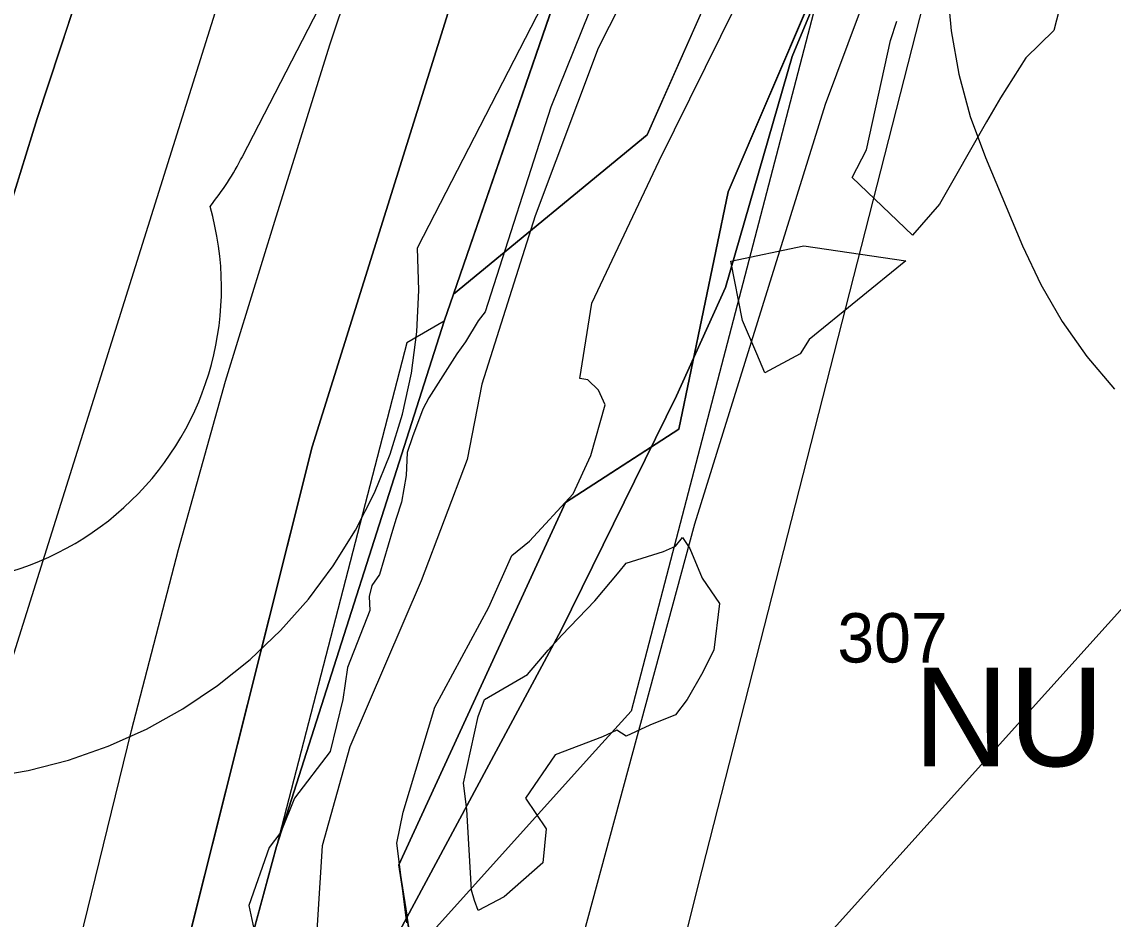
# Model space of a CAD drawing. Extents: x -690419 to -685080, y -987825 to -981190.
# Drawn here: x -686831.2 to -686720.7, y -986947.3 to -986856.4 of the extents above; entities that cross this region are included whole.
import ezdxf

# ---------------------------------------------------------------- set-up
doc = ezdxf.new("R2010")
doc.units = 0
for name, color, linetype in [('BPEJ (S) - hranice', 7, 'Continuous'), ('BPEJ I-II ochrana', 7, 'Continuous'), ('Elektro VN 35 nadzemní (S)', 7, 'Continuous'), ('Elektro VVN 220 nadzemni (S)', 7, 'Continuous'), ('Elektro VVN 400 nadzemni (S)', 7, 'Continuous'), ('Katastrální území (S) - hranice', 7, 'Continuous'), ('OP elektro VN (S)', 7, 'Continuous'), ('OP lesa 30 m (S)', 7, 'Continuous'), ('OP lesa 50 m (S)', 7, 'Continuous'), ('OP silnic (S)', 7, 'Continuous'), ('Plochy dopravy silniční DS (S)', 7, 'Continuous'), ('Plochy přírodní všeobecné NU (S)', 7, 'Continuous'), ('Plochy smíšené nezastavěného území všeobecné MU (S)', 7, 'Continuous'), ('Plochy veřejná prostranství všeobecná PU (S)', 7, 'Continuous'), ('Plochy vodní a vodnich toku WT (S)', 7, 'Continuous'), ('Regulacni bloky_ID', 7, 'Continuous'), ('Regulační bloky STABILIZOVANÉ (S)', 7, 'Continuous'), ('Regulační bloky STABILIZOVANÉ (S) TIS', 7, 'Continuous'), ('Regulační kódy STABILIZOVANÉ (S)', 7, 'Continuous'), ('Silnice I třídy (S) - osa', 7, 'Continuous'), ('USES LBC (S)', 7, 'Continuous'), ('USES_ŠRAFY (S)', 7, 'Continuous'), ('Záplavové území aktivní zóna (S)', 7, 'Continuous'), ('Záplavové území Q100 (S)', 7, 'Continuous')]:
    doc.layers.add(name, color=color, linetype=linetype)

msp = doc.modelspace()

# ---------------------------------------------------------------- linework, layer by layer
at = {"layer": 'BPEJ (S) - hranice'}
for points in [[(-686677.01, -986738.3), (-686697.75, -986765.41), (-686717.24, -986789.51), (-686730.35, -986808.65), (-686739.56, -986827.08), (-686753.21, -986859.86), (-686759.94, -986883.25), (-686764.9, -986894.24), (-686776.6, -986917.98), (-686793.43, -986949.35)], [(-686793.43, -986949.35), (-686776.6, -986917.98), (-686764.9, -986894.24), (-686759.94, -986883.25), (-686753.21, -986859.86), (-686739.56, -986827.08), (-686730.35, -986808.65), (-686717.24, -986789.51), (-686697.75, -986765.41), (-686677.01, -986738.3)]]:
    msp.add_lwpolyline(points, dxfattribs=at)
at = {"layer": 'BPEJ I-II ochrana'}
for p, q in [((-686726.23, -986795.36), (-686759.68, -986873.58)), ((-686769.41, -986831.37), (-686787.49, -986883.95)), ((-686767.87, -986867.79), (-686751.67, -986831.15)), ((-686827.34, -986859.08), (-686821.42, -986841.08)), ((-686829.67, -986866.16), (-686827.34, -986859.08)), ((-686840.54, -986901.19), (-686829.67, -986866.16)), ((-686787.49, -986883.95), (-686767.87, -986867.79)), ((-686759.68, -986873.58), (-686763.2, -986890.47)), ((-686805.42, -986939.9), (-686788.43, -986886.67)), ((-686788.43, -986886.67), (-686792.21, -986888.86)), ((-686792.21, -986888.86), (-686805.42, -986939.9)), ((-686767.45, -986899.41), (-686776.16, -986905.04)), ((-686776.16, -986905.04), (-686793.02, -986941.76)), ((-686793.02, -986941.76), (-686792.2, -986947.06))]:
    msp.add_line(p, q, dxfattribs=at)
for points in [[(-686763.2, -986890.47), (-686759.94, -986883.25), (-686753.21, -986859.86), (-686739.56, -986827.08), (-686730.35, -986808.65), (-686717.24, -986789.51), (-686697.75, -986765.41), (-686683.48, -986746.76)], [(-686792.2, -986947.06), (-686776.6, -986917.98), (-686767.45, -986899.41)]]:
    msp.add_lwpolyline(points, dxfattribs=at)
at = {"layer": 'Elektro VN 35 nadzemní (S)'}
msp.add_lwpolyline([(-686625.76, -986312.29), (-686630.41, -986362.96), (-686639.1, -986458.2), (-686656.15, -986524.8), (-686674.84, -986598.35), (-686694.99, -986677.84), (-686713.19, -986751.11), (-686736.74, -986842.05), (-686762.34, -986942.31), (-686789.09, -987049.22)], dxfattribs=at)
at = {"layer": 'Elektro VVN 220 nadzemni (S)'}
msp.add_lwpolyline([(-686751.15, -986950.62), (-686643.25, -986830.76)], dxfattribs=at)
at = {"layer": 'Elektro VVN 400 nadzemni (S)'}
msp.add_lwpolyline([(-686751.15, -986950.62), (-686643.25, -986830.76)], dxfattribs=at)
at = {"layer": 'Katastrální území (S) - hranice'}
for points in [[(-686724.72, -986686.27), (-686745.98, -986743.92), (-686761.6, -986786.29), (-686765.69, -986796.81), (-686772.2, -986813.54), (-686788.05, -986855.4), (-686801.82, -986899.41), (-686814.9, -986951.63), (-686830.61, -987015.94), (-686830.99, -987018.25), (-686826.74, -987018.92), (-686814.31, -987020.88), (-686812.43, -987035.47), (-686802.9, -987044.34), (-686772.88, -987046.04), (-686759.82, -987052.91), (-686762.4, -987075.87), (-686752.49, -987079.19), (-686747.77, -987087.42), (-686739.79, -987101.35), (-686740.61, -987126.26), (-686736.98, -987127.84)], [(-686814.9, -986951.63), (-686801.82, -986899.41), (-686788.05, -986855.4), (-686772.2, -986813.54), (-686765.69, -986796.81), (-686761.6, -986786.29), (-686745.98, -986743.92), (-686724.72, -986686.27)]]:
    msp.add_lwpolyline(points, dxfattribs=at)
at = {"layer": 'OP elektro VN (S)'}
msp.add_lwpolyline([(-688231.26, -985362.69), (-688140.91, -985333.4), (-688050.6, -985304.66), (-687926.78, -985265.47), (-687889.09, -985253.55), (-687783.25, -985486.14), (-687655.15, -985766.87), (-687464.28, -985986.39), (-687075.22, -986433.52), (-686939.38, -986589.57), (-686741.02, -986817.05), (-686769.51, -986926.18), (-686773.44, -986930.55), (-686967.58, -987146.08), (-686995.86, -987122.7), (-687037.52, -987089.1), (-687083.41, -987052.28), (-687174.55, -986980.54), (-687265.93, -986906.92), (-687339.37, -986847.5), (-687412.5, -986789.56), (-687406.22, -986778.12)], dxfattribs=at)
at = {"layer": 'OP lesa 30 m (S)'}
msp.add_line((-686808.88, -986870.01), (-686780.81, -986815.45), dxfattribs=at)
for centre, start, end in [((-686835.56, -986856.29), 321.2702, 332.7751), ((-686841, -986883.31), 252.1922, 15.9631)]:
    msp.add_arc(centre, 30, start, end, dxfattribs=at)
at = {"layer": 'OP lesa 50 m (S)'}
for points in [[(-686834.76, -986932.92), (-686830.58, -986932.21), (-686826.48, -986931.16), (-686822.48, -986929.75), (-686818.61, -986928.02), (-686814.91, -986925.96), (-686811.39, -986923.6), (-686808.08, -986920.95), (-686805.01, -986918.02), (-686802.2, -986914.85), (-686799.67, -986911.45), (-686797.44, -986907.85), (-686795.51, -986904.07), (-686793.92, -986900.15), (-686792.66, -986896.1), (-686791.75, -986891.96), (-686791.2, -986887.76), (-686791, -986883.52), (-686791.16, -986879.29), (-686791.1, -986879.17), (-686763.03, -986824.61)], [(-686737.48, -986852.85), (-686737.09, -986857.27), (-686736.32, -986861.64), (-686735.16, -986865.93), (-686733.62, -986870.1), (-686729.87, -986879.03), (-686728.02, -986882.95), (-686725.83, -986886.7), (-686723.33, -986890.25), (-686720.53, -986893.56)]]:
    msp.add_lwpolyline(points, dxfattribs=at)
at = {"layer": 'OP silnic (S)'}
msp.add_lwpolyline([(-686839.14, -987225.07), (-686789.33, -987012.8), (-686775.21, -986952.09), (-686763.04, -986907.22), (-686749.81, -986864.68), (-686713.83, -986768.32), (-686683.76, -986692.13)], dxfattribs=at)
at = {"layer": 'Plochy dopravy silniční DS (S)'}
for p, q in [((-686827.34, -986859.08), (-686821.42, -986841.08)), ((-686788.05, -986855.4), (-686801.82, -986899.41)), ((-686829.67, -986866.16), (-686827.34, -986859.08)), ((-686840.54, -986901.19), (-686829.67, -986866.16)), ((-686801.82, -986899.41), (-686814.9, -986951.63))]:
    msp.add_line(p, q, dxfattribs=at)
at = {"layer": 'Plochy přírodní všeobecné NU (S)'}
msp.add_lwpolyline([(-686729.52, -986763.02), (-686733.5, -986782.43), (-686735.91, -986794.19), (-686742.42, -986804.71), (-686751.67, -986831.15), (-686767.87, -986867.79), (-686787.49, -986883.95), (-686769.41, -986831.37), (-686761.2, -986809.89), (-686762.7, -986809.33), (-686758.03, -986800.32), (-686753.13, -986790.87), (-686744.09, -986779.03)], close=True, dxfattribs=at)
msp.add_lwpolyline([(-686789.66, -986963.46), (-686793.02, -986941.76), (-686776.16, -986905.04), (-686764.69, -986897.63), (-686759.68, -986873.58), (-686726.23, -986795.36)], dxfattribs=at)
at = {"layer": 'Plochy smíšené nezastavěného území všeobecné MU (S)'}
msp.add_lwpolyline([(-686835.56, -986856.29), (-686807.49, -986801.73), (-686786.19, -986751.18), (-686790.79, -986765.49), (-686800.4, -986788.63), (-686805.65, -986802.54), (-686814.47, -986825.93), (-686813.96, -986826.56), (-686815.24, -986827.16), (-686821.42, -986841.08), (-686827.34, -986859.08), (-686829.67, -986866.16), (-686840.54, -986901.19)], dxfattribs=at)
at = {"layer": 'Plochy veřejná prostranství všeobecná PU (S)'}
for points in [[(-686814.9, -986951.63), (-686801.82, -986899.41), (-686788.05, -986855.4), (-686772.2, -986813.54), (-686765.69, -986796.81), (-686761.6, -986786.29), (-686750.49, -986773.99), (-686749.26, -986772.42), (-686751.34, -986770.78), (-686747.64, -986766.06), (-686746.86, -986766.67), (-686733.78, -986747.24), (-686727.37, -986739.81)], [(-686769.41, -986831.37), (-686787.49, -986883.95), (-686788.43, -986886.67), (-686805.42, -986939.9), (-686818.51, -986988.27)]]:
    msp.add_lwpolyline(points, dxfattribs=at)
at = {"layer": 'Plochy vodní a vodnich toku WT (S)'}
for p, q in [((-686726.23, -986795.36), (-686759.68, -986873.58)), ((-686767.87, -986867.79), (-686751.67, -986831.15)), ((-686787.49, -986883.95), (-686767.87, -986867.79)), ((-686759.68, -986873.58), (-686764.69, -986897.63)), ((-686788.43, -986886.67), (-686787.49, -986883.95)), ((-686805.42, -986939.9), (-686788.43, -986886.67)), ((-686764.69, -986897.63), (-686776.16, -986905.04)), ((-686776.16, -986905.04), (-686793.02, -986941.76)), ((-686818.51, -986988.27), (-686805.42, -986939.9)), ((-686793.02, -986941.76), (-686789.66, -986963.46))]:
    msp.add_line(p, q, dxfattribs=at)
at = {"layer": 'Regulační bloky STABILIZOVANÉ (S)'}
for p, q in [((-686726.23, -986795.36), (-686759.68, -986873.58)), ((-686767.87, -986867.79), (-686751.67, -986831.15)), ((-686827.34, -986859.08), (-686821.42, -986841.08)), ((-686788.05, -986855.4), (-686801.82, -986899.41)), ((-686829.67, -986866.16), (-686827.34, -986859.08)), ((-686840.54, -986901.19), (-686829.67, -986866.16)), ((-686787.49, -986883.95), (-686767.87, -986867.79)), ((-686759.68, -986873.58), (-686764.69, -986897.63)), ((-686788.43, -986886.67), (-686787.49, -986883.95)), ((-686805.42, -986939.9), (-686788.43, -986886.67)), ((-686764.69, -986897.63), (-686776.16, -986905.04)), ((-686801.82, -986899.41), (-686814.9, -986951.63)), ((-686776.16, -986905.04), (-686793.02, -986941.76)), ((-686818.51, -986988.27), (-686805.42, -986939.9)), ((-686793.02, -986941.76), (-686789.66, -986963.46))]:
    msp.add_line(p, q, dxfattribs=at)
for points in [[(-686814.9, -986951.63), (-686801.82, -986899.41), (-686788.05, -986855.4), (-686772.2, -986813.54), (-686765.69, -986796.81), (-686761.6, -986786.29), (-686750.49, -986773.99), (-686749.26, -986772.42), (-686751.34, -986770.78), (-686747.64, -986766.06), (-686746.86, -986766.67), (-686733.78, -986747.24), (-686727.37, -986739.81)], [(-686835.56, -986856.29), (-686807.49, -986801.73), (-686786.19, -986751.18), (-686790.79, -986765.49), (-686800.4, -986788.63), (-686805.65, -986802.54), (-686814.47, -986825.93), (-686813.96, -986826.56), (-686815.24, -986827.16), (-686821.42, -986841.08), (-686827.34, -986859.08), (-686829.67, -986866.16), (-686840.54, -986901.19)], [(-686789.66, -986963.46), (-686793.02, -986941.76), (-686776.16, -986905.04), (-686764.69, -986897.63), (-686759.68, -986873.58), (-686726.23, -986795.36)], [(-686769.41, -986831.37), (-686787.49, -986883.95), (-686788.43, -986886.67), (-686805.42, -986939.9), (-686818.51, -986988.27)]]:
    msp.add_lwpolyline(points, dxfattribs=at)
msp.add_lwpolyline([(-686729.52, -986763.02), (-686733.5, -986782.43), (-686735.91, -986794.19), (-686742.42, -986804.71), (-686751.67, -986831.15), (-686767.87, -986867.79), (-686787.49, -986883.95), (-686769.41, -986831.37), (-686761.2, -986809.89), (-686762.7, -986809.33), (-686758.03, -986800.32), (-686753.13, -986790.87), (-686744.09, -986779.03)], close=True, dxfattribs=at)
at = {"layer": 'Regulační bloky STABILIZOVANÉ (S) TIS'}
for points in [[(-686809.41, -987001.23), (-686789.66, -986963.46), (-686793.02, -986941.76), (-686776.16, -986905.04), (-686764.69, -986897.63), (-686759.68, -986873.58), (-686726.23, -986795.36), (-686726.31, -986778.54)], [(-686751.67, -986831.15), (-686767.87, -986867.79), (-686787.49, -986883.95)], [(-686787.49, -986883.95), (-686788.43, -986886.67), (-686805.42, -986939.9), (-686818.51, -986988.27), (-686816.26, -987005.73)]]:
    msp.add_lwpolyline(points, dxfattribs=at)
at = {"layer": 'Silnice I třídy (S) - osa'}
for points in [[(-686705.36, -986252.34), (-686695.34, -986286.77), (-686688.23, -986316.63), (-686683.14, -986347.28), (-686680.06, -986378.11), (-686678.92, -986407.97), (-686679.54, -986442.39), (-686681.91, -986467.6), (-686685.42, -986494.74), (-686690.43, -986519.86), (-686698.24, -986550.77), (-686708.08, -986582.39), (-686719.5, -986614.27), (-686771.14, -986746.09), (-686808.2, -986844.37), (-686832.4, -986921.5), (-686852.19, -987002.31), (-686870.04, -987078.45), (-686905.97, -987230.91)], [(-686835.9, -986993.71), (-686828.6, -986962.75), (-686820.11, -986928.15), (-686815.34, -986909.81), (-686810.58, -986892.74), (-686805.58, -986876.55), (-686800.03, -986858.69), (-686794.07, -986840.91), (-686788.41, -986825.21), (-686775.9, -986791.3), (-686763.19, -986758.92), (-686749.46, -986723.84)]]:
    msp.add_lwpolyline(points, dxfattribs=at)
at = {"layer": 'USES LBC (S)'}
msp.add_lwpolyline([(-686769.41, -986831.37), (-686787.49, -986883.95), (-686788.43, -986886.67), (-686805.42, -986939.9), (-686818.51, -986988.27)], dxfattribs=at)
at = {"layer": 'USES_ŠRAFY (S)'}
msp.add_lwpolyline([(-686769.41, -986831.37), (-686787.49, -986883.95), (-686788.43, -986886.67), (-686805.42, -986939.9), (-686818.51, -986988.27)], dxfattribs=at)
at = {"layer": 'Záplavové území aktivní zóna (S)'}
for points in [[(-686792.23, -986947.64), (-686793.25, -986939.57), (-686792.6, -986936.41), (-686789.39, -986925.78), (-686783.93, -986915.65), (-686781.59, -986910.41), (-686779.81, -986908.97), (-686775.36, -986904.18), (-686773.58, -986900.28), (-686772.15, -986895.15), (-686772.82, -986893.68), (-686773.89, -986892.62), (-686774.69, -986892.48), (-686773.49, -986884.87), (-686766.67, -986870.44), (-686746.36, -986829.37)], [(-686764.97, -986843.47), (-686772.83, -986859.02), (-686779.24, -986876.01), (-686784.63, -986893.07), (-686786.1, -986900.68), (-686790.78, -986912.97), (-686797.99, -986929.8), (-686800.8, -986939.82), (-686802.05, -986959.67)]]:
    msp.add_lwpolyline(points, dxfattribs=at)
at = {"layer": 'Záplavové území Q100 (S)'}
for points in [[(-686763.66, -986830.32), (-686777.64, -986864.99), (-686784.29, -986885.72), (-686785, -986886.65), (-686786.29, -986888.77), (-686787.16, -986890), (-686790, -986894.45), (-686790.6, -986895.6), (-686791.64, -986898.4), (-686792.18, -986900), (-686792.3, -986902.3), (-686792.77, -986905), (-686793.32, -986906.68), (-686793.68, -986907.89), (-686795, -986912.34), (-686795.76, -986913.47), (-686796.03, -986914.58), (-686795.98, -986915.99), (-686798.25, -986921.75), (-686798.72, -986925), (-686800, -986930.27), (-686803.59, -986935), (-686805, -986938.44), (-686806.18, -986940), (-686808.23, -986945.88), (-686805.4, -986959.12)], [(-686724.87, -986850.13), (-686726.69, -986857.23), (-686729.51, -986860), (-686732.1, -986864.04), (-686733.51, -986866.49), (-686738.28, -986874.84), (-686741.02, -986877.97), (-686747.11, -986872.11), (-686745.68, -986869.32), (-686743.22, -986858.23), (-686742.58, -986856.29)]]:
    msp.add_lwpolyline(points, dxfattribs=at)
for points in [[(-686756.78, -986890), (-686758.21, -986886.61), (-686759.4, -986880.6), (-686752.02, -986879.04), (-686741.69, -986880.56), (-686751.47, -986888.53), (-686752.38, -986890), (-686755.96, -986891.92)], [(-686785.38, -986945.38), (-686785.68, -986944.32), (-686786.14, -986936.14), (-686786.5, -986933.5), (-686785, -986926.73), (-686784.35, -986925), (-686780, -986922.48), (-686777.91, -986920), (-686776.51, -986918.49), (-686773.19, -986915), (-686770.73, -986912.07), (-686770, -986911.2), (-686766.21, -986910), (-686765, -986909.48), (-686764.29, -986908.58), (-686763.55, -986909.72), (-686762.3, -986912.7), (-686760.56, -986915.28), (-686761.14, -986920), (-686761.7, -986921.13), (-686762.24, -986922.24), (-686763.83, -986925), (-686765, -986926.55), (-686767.6, -986927.6), (-686770, -986928.72), (-686770.94, -986928.12), (-686772.42, -986928.79), (-686777.19, -986930.62), (-686780.21, -986935), (-686778.1, -986938.1), (-686778.45, -986941.55), (-686782.36, -986945), (-686785, -986946.39)]]:
    msp.add_lwpolyline(points, close=True, dxfattribs=at)

# ---------------------------------------------------------------- texts
at = {"layer": 'Regulacni bloky_ID'}
msp.add_text('307', height=5, dxfattribs=at).set_placement((-686748.61, -986921.26))
at = {"layer": 'Regulační kódy STABILIZOVANÉ (S)'}
msp.add_text('NU', height=10, dxfattribs=at).set_placement((-686740.92, -986931.77))

doc.saveas('drawing.dxf')
